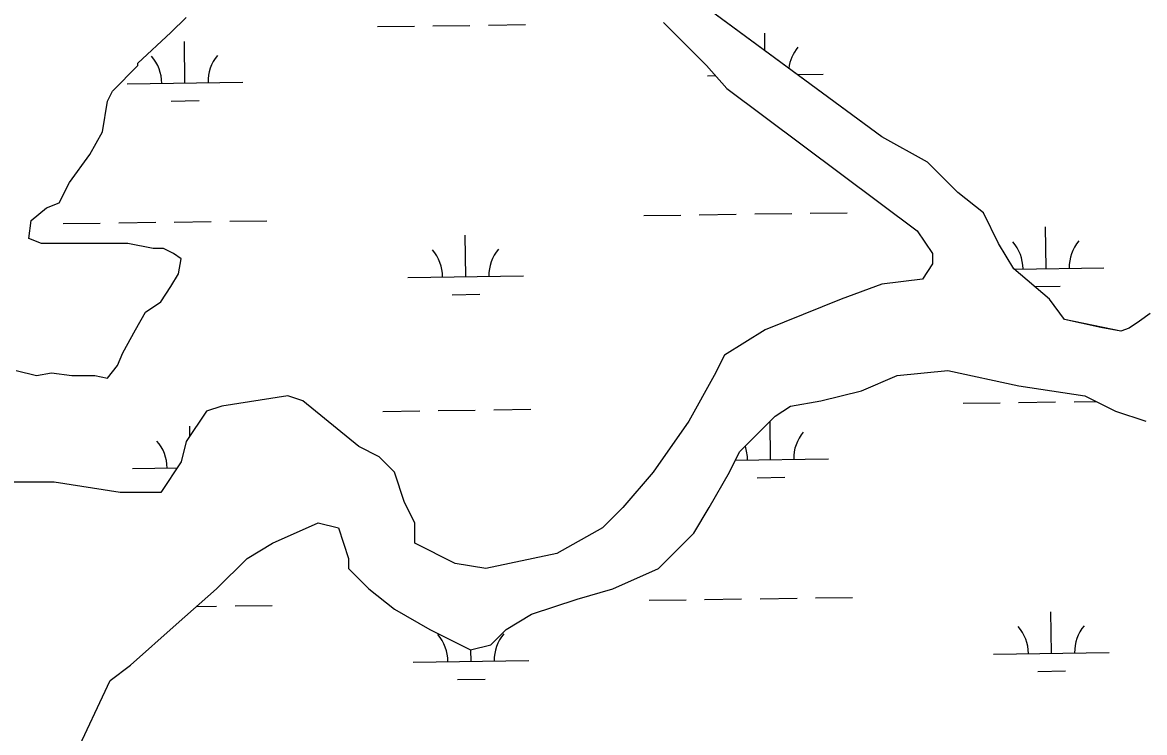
# Model space of a CAD drawing. Extents: x 3767014 to 3805179, y 361544 to 387384.
# Drawn here: x 3771709 to 3772679, y 373622 to 374236 of the extents above; entities that cross this region are included whole.
import ezdxf

# ---------------------------------------------------------------- set-up
doc = ezdxf.new("R2010")
doc.units = 0
doc.layers.add('V-TOPO-SHOR', color=7, linetype='Continuous')
doc.layers.add('V-WETL-SWMP', color=7, linetype='Continuous')

msp = doc.modelspace()

# ---------------------------------------------------------------- linework, layer by layer
at = {"layer": 'V-TOPO-SHOR'}
for p, q in [((3772452.084, 374137.375), (3772219.395, 374308.701)), ((3771837.436, 374227.431), (3771850.607, 374240.61)), ((3771808.899, 374201.074), (3771837.436, 374227.431)), ((3772263.299, 374236.217), (3772300.617, 374198.877)), ((3771786.947, 374176.912), (3771808.899, 374198.877)), ((3771808.899, 374198.877), (3771808.899, 374201.074)), ((3772300.617, 374198.877), (3772318.179, 374179.108)), ((3772318.179, 374179.108), (3772482.817, 374056.105)), ((3771782.557, 374168.126), (3771786.947, 374176.912)), ((3771778.166, 374141.768), (3771782.557, 374168.126)), ((3771767.19, 374122), (3771778.166, 374141.768)), ((3772491.597, 374115.41), (3772452.084, 374137.375)), ((3771749.629, 374097.839), (3771767.19, 374122)), ((3772517.939, 374089.052), (3772491.597, 374115.41)), ((3771740.848, 374080.267), (3771749.629, 374097.839)), ((3772539.891, 374071.48), (3772517.939, 374089.052)), ((3771716.701, 374064.891), (3771729.873, 374075.874)), ((3771729.873, 374075.874), (3771740.848, 374080.267)), ((3771714.506, 374049.516), (3771716.701, 374064.891)), ((3772553.062, 374045.123), (3772539.891, 374071.48)), ((3772482.817, 374056.105), (3772495.987, 374036.337)), ((3771725.482, 374045.123), (3771714.506, 374049.516)), ((3771800.118, 374045.123), (3771725.482, 374045.123)), ((3771822.07, 374040.73), (3771800.118, 374045.123)), ((3772566.233, 374023.158), (3772553.062, 374045.123)), ((3771830.85, 374040.73), (3771822.07, 374040.73)), ((3771839.631, 374036.337), (3771830.85, 374040.73)), ((3771846.217, 374031.944), (3771839.631, 374036.337)), ((3772495.987, 374036.337), (3772495.987, 374027.551)), ((3771844.022, 374018.765), (3771846.217, 374031.944)), ((3772495.987, 374027.551), (3772487.206, 374014.372)), ((3771837.436, 374007.782), (3771844.022, 374018.765)), ((3772487.206, 374014.372), (3772452.084, 374009.979)), ((3772596.965, 373996.8), (3772566.233, 374023.158)), ((3771828.655, 373994.604), (3771837.436, 374007.782)), ((3772452.084, 374009.979), (3772416.961, 373996.8)), ((3771815.484, 373985.818), (3771828.655, 373994.604)), ((3772416.961, 373996.8), (3772351.106, 373970.442)), ((3772610.136, 373979.228), (3772596.965, 373996.8)), ((3771806.704, 373970.442), (3771815.484, 373985.818)), ((3772641.511, 373972.403), (3772610.136, 373979.228)), ((3771795.728, 373950.674), (3771806.704, 373970.442)), ((3772351.106, 373970.442), (3772315.983, 373948.477)), ((3772658.921, 373969.315), (3772641.511, 373972.403)), ((3771791.337, 373939.691), (3771795.728, 373950.674)), ((3772315.983, 373948.477), (3772307.202, 373930.905)), ((3771782.557, 373928.709), (3771791.337, 373939.691)), ((3771703.53, 373935.298), (3771721.092, 373930.905)), ((3771721.092, 373930.905), (3771734.263, 373933.102)), ((3771734.263, 373933.102), (3771751.824, 373930.905)), ((3771751.824, 373930.905), (3771771.581, 373930.905)), ((3771771.581, 373930.905), (3771782.557, 373928.709)), ((3772307.202, 373930.905), (3772285.25, 373891.368)), ((3772434.522, 373917.726), (3772465.255, 373930.905)), ((3772465.255, 373930.905), (3772509.158, 373935.298)), ((3772509.158, 373935.298), (3772570.623, 373922.119)), ((3772399.399, 373908.94), (3772434.522, 373917.726)), ((3772570.623, 373922.119), (3772627.697, 373913.333)), ((3771938.413, 373913.333), (3771881.338, 373904.547)), ((3771951.584, 373908.94), (3771938.413, 373913.333)), ((3771999.878, 373869.403), (3771951.584, 373908.94)), ((3772373.057, 373904.547), (3772399.399, 373908.94)), ((3772627.697, 373913.333), (3772654.04, 373900.154)), ((3771868.167, 373900.154), (3771850.606, 373873.796)), ((3771881.338, 373904.547), (3771868.167, 373900.154)), ((3772359.886, 373895.761), (3772373.057, 373904.547)), ((3772654.04, 373900.154), (3772680.382, 373891.368)), ((3772285.25, 373891.368), (3772254.518, 373847.438)), ((3772329.154, 373865.01), (3772359.886, 373895.761)), ((3771850.606, 373873.796), (3771846.216, 373856.224)), ((3772017.439, 373860.617), (3771999.878, 373869.403)), ((3772030.61, 373847.438), (3772017.439, 373860.617)), ((3772320.373, 373847.438), (3772329.154, 373865.01)), ((3771846.216, 373856.224), (3771828.654, 373829.867)), ((3772039.391, 373821.081), (3772030.61, 373847.438)), ((3772254.518, 373847.438), (3772228.176, 373816.688)), ((3772302.812, 373816.688), (3772320.373, 373847.438)), ((3771736.457, 373838.652), (3771688.163, 373838.652)), ((3771793.532, 373829.867), (3771736.457, 373838.652)), ((3771828.654, 373829.867), (3771793.532, 373829.867)), ((3772048.172, 373803.509), (3772039.391, 373821.081)), ((3772228.176, 373816.688), (3772210.615, 373799.116)), ((3772289.641, 373794.723), (3772302.812, 373816.688)), ((3771925.242, 373785.937), (3771964.755, 373803.509)), ((3771964.755, 373803.509), (3771982.316, 373799.116)), ((3772048.172, 373785.937), (3772048.172, 373803.509)), ((3771982.316, 373799.116), (3771991.097, 373772.758)), ((3772210.615, 373799.116), (3772171.101, 373777.151)), ((3772258.908, 373763.972), (3772289.641, 373794.723)), ((3771903.29, 373772.758), (3771925.242, 373785.937)), ((3772083.294, 373768.365), (3772048.172, 373785.937)), ((3771876.948, 373746.4), (3771903.29, 373772.758)), ((3771991.097, 373772.758), (3771991.097, 373763.972)), ((3772171.101, 373777.151), (3772109.637, 373763.972)), ((3771991.097, 373763.972), (3772008.659, 373746.4)), ((3772109.637, 373763.972), (3772083.294, 373768.365)), ((3772219.395, 373746.4), (3772258.908, 373763.972)), ((3771841.825, 373715.649), (3771876.948, 373746.4)), ((3772008.659, 373746.4), (3772030.61, 373728.828)), ((3772188.663, 373737.614), (3772219.395, 373746.4)), ((3772149.15, 373724.435), (3772188.663, 373737.614)), ((3772030.61, 373728.828), (3772061.343, 373711.256)), ((3772127.198, 373711.256), (3772149.15, 373724.435)), ((3771802.312, 373680.505), (3771841.825, 373715.649)), ((3772061.343, 373711.256), (3772096.465, 373693.684)), ((3772114.027, 373698.077), (3772127.198, 373711.256)), ((3772096.465, 373693.684), (3772114.027, 373698.077)), ((3771784.751, 373667.326), (3771802.312, 373680.505)), ((3771754.018, 373601.432), (3771784.751, 373667.326))]:
    msp.add_line(p, q, dxfattribs=at)
msp.add_lwpolyline([(3772684.019, 373984.548), (3772675.043, 373977.996), (3772666.068, 373971.889), (3772658.921, 373969.315)], dxfattribs=at)
at = {"layer": 'V-WETL-SWMP'}
for p, q in [((3771837.436, 374227.431), (3771850.607, 374240.61)), ((3771808.899, 374201.074), (3771837.436, 374227.431)), ((3772015.911, 374232.586), (3772047.908, 374233.03)), ((3772063.906, 374233.252), (3772095.903, 374233.697)), ((3772111.901, 374233.919), (3772143.898, 374234.364)), ((3772263.299, 374236.217), (3772300.617, 374198.877)), ((3771849.508, 374183.84), (3771849.008, 374219.836)), ((3772351.077, 374211.745), (3772350.867, 374226.808)), ((3771786.947, 374176.912), (3771808.899, 374198.877)), ((3771808.899, 374198.877), (3771808.899, 374201.074)), ((3772300.617, 374198.877), (3772318.179, 374179.108)), ((3772301.372, 374190.117), (3772308.314, 374190.213)), ((3772378.988, 374191.195), (3772401.363, 374191.506)), ((3771799.512, 374183.145), (3771899.503, 374184.534)), ((3772318.179, 374179.108), (3772482.817, 374056.105)), ((3771782.557, 374168.126), (3771786.947, 374176.912)), ((3771778.166, 374141.768), (3771782.557, 374168.126)), ((3771837.723, 374168.243), (3771861.721, 374168.577)), ((3771767.19, 374122), (3771778.166, 374141.768)), ((3771749.629, 374097.839), (3771767.19, 374122)), ((3771740.848, 374080.267), (3771749.629, 374097.839)), ((3771716.701, 374064.891), (3771729.873, 374075.874)), ((3771729.873, 374075.874), (3771740.848, 374080.267)), ((3771714.506, 374049.516), (3771716.701, 374064.891)), ((3771744.342, 374062.296), (3771776.339, 374062.741)), ((3771792.337, 374062.963), (3771824.334, 374063.407)), ((3771840.332, 374063.63), (3771872.329, 374064.074)), ((3771888.328, 374064.296), (3771920.325, 374064.741)), ((3772246.201, 374069.268), (3772278.198, 374069.712)), ((3772294.197, 374069.934), (3772326.194, 374070.379)), ((3772342.192, 374070.601), (3772374.189, 374071.046)), ((3772390.187, 374071.268), (3772422.184, 374071.712)), ((3772482.817, 374056.105), (3772495.987, 374036.337)), ((3772594.189, 374023.355), (3772593.689, 374059.351)), ((3771725.482, 374045.123), (3771714.506, 374049.516)), ((3771800.118, 374045.123), (3771725.482, 374045.123)), ((3771822.07, 374040.73), (3771800.118, 374045.123)), ((3772092.329, 374016.383), (3772091.829, 374052.38)), ((3771830.85, 374040.73), (3771822.07, 374040.73)), ((3771839.631, 374036.337), (3771830.85, 374040.73)), ((3771846.217, 374031.944), (3771839.631, 374036.337)), ((3772495.987, 374036.337), (3772495.987, 374027.551)), ((3771844.022, 374018.765), (3771846.217, 374031.944)), ((3772495.987, 374027.551), (3772487.206, 374014.372)), ((3772566.453, 374022.969), (3772644.184, 374024.049)), ((3771837.436, 374007.782), (3771844.022, 374018.765)), ((3772042.334, 374015.689), (3772142.324, 374017.078)), ((3772487.206, 374014.372), (3772452.084, 374009.979)), ((3771828.655, 373994.604), (3771837.436, 374007.782)), ((3772452.084, 374009.979), (3772416.961, 373996.8)), ((3772584.16, 374007.783), (3772606.402, 374008.092)), ((3771815.484, 373985.818), (3771828.655, 373994.604)), ((3772080.545, 374000.787), (3772104.542, 374001.12)), ((3772416.961, 373996.8), (3772351.106, 373970.442)), ((3771806.704, 373970.442), (3771815.484, 373985.818)), ((3771795.728, 373950.674), (3771806.704, 373970.442)), ((3772351.106, 373970.442), (3772315.983, 373948.477)), ((3771791.337, 373939.691), (3771795.728, 373950.674)), ((3772315.983, 373948.477), (3772307.202, 373930.905)), ((3771782.557, 373928.709), (3771791.337, 373939.691)), ((3771703.53, 373935.298), (3771721.092, 373930.905)), ((3771721.092, 373930.905), (3771734.263, 373933.102)), ((3771734.263, 373933.102), (3771751.824, 373930.905)), ((3771751.824, 373930.905), (3771771.581, 373930.905)), ((3771771.581, 373930.905), (3771782.557, 373928.709)), ((3772307.202, 373930.905), (3772285.25, 373891.368)), ((3772434.522, 373917.726), (3772465.255, 373930.905)), ((3772465.255, 373930.905), (3772509.158, 373935.298)), ((3772509.158, 373935.298), (3772570.623, 373922.119)), ((3772399.399, 373908.94), (3772434.522, 373917.726)), ((3772570.623, 373922.119), (3772627.697, 373913.333)), ((3771938.413, 373913.333), (3771881.338, 373904.547)), ((3771951.584, 373908.94), (3771938.413, 373913.333)), ((3771999.878, 373869.403), (3771951.584, 373908.94)), ((3772373.057, 373904.547), (3772399.399, 373908.94)), ((3772522.391, 373906.914), (3772554.388, 373907.359)), ((3772570.387, 373907.581), (3772602.384, 373908.026)), ((3772618.382, 373908.248), (3772637.335, 373908.511)), ((3772627.697, 373913.333), (3772654.04, 373900.154)), ((3771868.167, 373900.154), (3771850.606, 373873.796)), ((3771881.338, 373904.547), (3771868.167, 373900.154)), ((3772020.531, 373899.943), (3772052.528, 373900.387)), ((3772068.527, 373900.609), (3772100.524, 373901.054)), ((3772116.522, 373901.276), (3772148.519, 373901.721)), ((3772359.886, 373895.761), (3772373.057, 373904.547)), ((3772654.04, 373900.154), (3772680.382, 373891.368)), ((3772285.25, 373891.368), (3772254.518, 373847.438)), ((3772329.154, 373865.01), (3772359.886, 373895.761)), ((3772355.988, 373858.168), (3772355.527, 373891.399)), ((3771853.749, 373878.513), (3771853.628, 373887.193)), ((3771850.606, 373873.796), (3771846.216, 373856.224)), ((3772017.439, 373860.617), (3771999.878, 373869.403)), ((3772030.61, 373847.438), (3772017.439, 373860.617)), ((3772320.373, 373847.438), (3772329.154, 373865.01)), ((3772325.524, 373857.745), (3772405.984, 373858.863)), ((3771804.133, 373850.502), (3771842.761, 373851.039)), ((3771846.216, 373856.224), (3771828.654, 373829.867)), ((3772039.391, 373821.081), (3772030.61, 373847.438)), ((3772254.518, 373847.438), (3772228.176, 373816.688)), ((3772302.812, 373816.688), (3772320.373, 373847.438)), ((3772344.204, 373842.572), (3772368.202, 373842.905)), ((3771736.457, 373838.652), (3771688.163, 373838.652)), ((3771793.532, 373829.867), (3771736.457, 373838.652)), ((3771828.654, 373829.867), (3771793.532, 373829.867)), ((3772048.172, 373803.509), (3772039.391, 373821.081)), ((3772228.176, 373816.688), (3772210.615, 373799.116)), ((3772289.641, 373794.723), (3772302.812, 373816.688)), ((3771925.242, 373785.937), (3771964.755, 373803.509)), ((3771964.755, 373803.509), (3771982.316, 373799.116)), ((3772048.172, 373785.937), (3772048.172, 373803.509)), ((3771982.316, 373799.116), (3771991.097, 373772.758)), ((3772210.615, 373799.116), (3772171.101, 373777.151)), ((3772258.908, 373763.972), (3772289.641, 373794.723)), ((3771903.29, 373772.758), (3771925.242, 373785.937)), ((3772083.294, 373768.365), (3772048.172, 373785.937)), ((3771876.948, 373746.4), (3771903.29, 373772.758)), ((3771991.097, 373772.758), (3771991.097, 373763.972)), ((3772171.101, 373777.151), (3772109.637, 373763.972)), ((3771991.097, 373763.972), (3772008.659, 373746.4)), ((3772109.637, 373763.972), (3772083.294, 373768.365)), ((3772219.395, 373746.4), (3772258.908, 373763.972)), ((3771841.825, 373715.649), (3771876.948, 373746.4)), ((3772008.659, 373746.4), (3772030.61, 373728.828)), ((3772188.663, 373737.614), (3772219.395, 373746.4)), ((3772149.15, 373724.435), (3772188.663, 373737.614)), ((3772250.822, 373736.625), (3772282.819, 373737.069)), ((3772298.818, 373737.292), (3772330.815, 373737.736)), ((3772346.813, 373737.958), (3772378.81, 373738.403)), ((3772394.809, 373738.625), (3772426.805, 373739.069)), ((3771859.575, 373731.19), (3771876.951, 373731.431)), ((3771892.949, 373731.654), (3771924.946, 373732.098)), ((3772030.61, 373728.828), (3772061.343, 373711.256)), ((3772127.198, 373711.256), (3772149.15, 373724.435)), ((3772598.81, 373690.712), (3772598.31, 373726.708)), ((3771802.312, 373680.505), (3771841.825, 373715.649)), ((3772061.343, 373711.256), (3772096.465, 373693.684)), ((3772114.027, 373698.077), (3772127.198, 373711.256)), ((3772096.465, 373693.684), (3772114.027, 373698.077)), ((3772096.95, 373683.74), (3772096.811, 373693.77)), ((3772046.955, 373683.046), (3772146.945, 373684.435)), ((3772548.815, 373690.017), (3772648.805, 373691.406)), ((3771784.751, 373667.326), (3771802.312, 373680.505)), ((3772587.025, 373675.116), (3772611.023, 373675.449)), ((3771754.018, 373601.432), (3771784.751, 373667.326)), ((3772085.166, 373668.144), (3772109.163, 373668.478))]:
    msp.add_line(p, q, dxfattribs=at)
msp.add_lwpolyline([(3772684.02, 373984.548), (3772675.042, 373977.996), (3772666.069, 373971.889), (3772658.921, 373969.314), (3772610.136, 373979.228), (3772596.965, 373996.8), (3772566.233, 374023.158), (3772553.062, 374045.123), (3772539.891, 374071.48), (3772517.939, 374089.052), (3772491.597, 374115.41), (3772452.084, 374137.375), (3772219.395, 374308.701)], dxfattribs=at)
for centre, start, end in [((3771904.739, 374185.082), 140.024034, 181.567693), ((3772406.598, 374192.053), 140.024034, 172.588085), ((3771794.263, 374183.547), 0.024037, 41.567696), ((3772538.945, 374023.062), 0.024037, 41.567696), ((3772649.42, 374024.597), 140.024034, 181.567693), ((3772037.085, 374016.091), 0.024037, 41.567696), ((3772147.56, 374017.625), 140.024034, 181.567693), ((3772411.219, 373859.41), 140.024034, 181.567693), ((3771798.884, 373850.904), 0.024037, 41.567696), ((3772300.744, 373857.876), 0.024037, 19.737324), ((3772543.566, 373690.419), 0.024037, 41.567696), ((3772654.041, 373691.954), 140.024034, 181.567693), ((3772041.706, 373683.448), 0.024037, 41.567696), ((3772152.181, 373684.983), 140.024034, 181.567693)]:
    msp.add_arc(centre, 35.246, start, end, dxfattribs=at)

doc.saveas('drawing.dxf')
